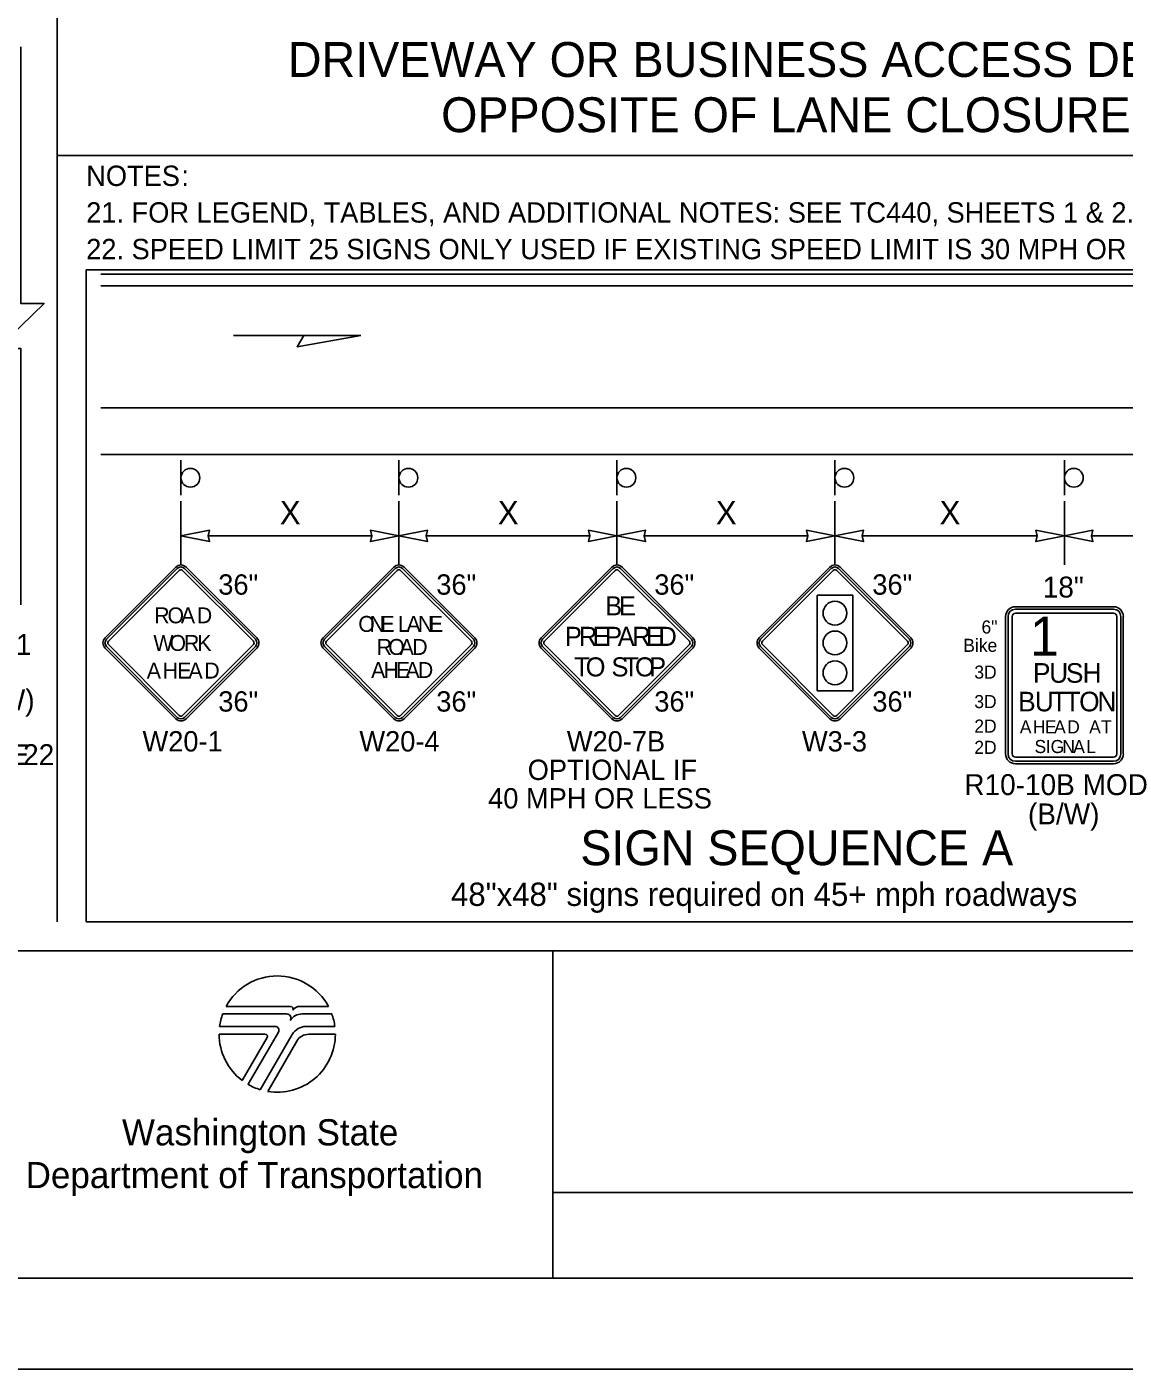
# Model space of a CAD drawing. Extents: x 99982 to 100176, y 99905 to 100011.
# Drawn here: x 100050.396 to 100054.171, y 99999.687 to 100004.304 of the extents above; entities that cross this region are included whole.
import ezdxf

# ---------------------------------------------------------------- set-up
doc = ezdxf.new("R2010")
doc.units = 0
for name, color, linetype in [('Default', 7, 'Continuous'), ('RD_ED_ShoulderPavedEdge', 7, 'Continuous'), ('RD_MK_LineDblYellowCenter', 7, 'Continuous'), ('RD_MK_LineEdgeWhite', 7, 'Continuous'), ('SH_DE_DetailHeading2Text', 7, 'Continuous'), ('SH_GI_GeneralNotesBodyText', 7, 'Continuous'), ('SH_GI_PlotLimits', 7, 'Continuous'), ('SH_GI_SheetBorder', 7, 'Continuous'), ('SH_GI_SheetTextInCells', 7, 'Continuous'), ('SH_GI_WSDOTLogo', 7, 'Continuous'), ('TR_SN_ConstructionSigns', 7, 'Continuous'), ('TR_WZ_Sign', 7, 'Continuous'), ('TR_WZ_WorkZoneDetails', 7, 'Continuous'), ('TR_WZ_WorkZoneTextCurrent', 7, 'Continuous')]:
    doc.layers.add(name, color=color, linetype=linetype)

msp = doc.modelspace()

# ---------------------------------------------------------------- linework, layer by layer
at = {"layer": 'Default'}
for p, q in [((100053.1585, 100002.4462), (100052.9149, 100002.2026)), ((100053.4369, 100002.2026), (100053.1933, 100002.4462)), ((100052.9149, 100002.1678), (100053.1585, 100001.9241)), ((100053.1933, 100001.9241), (100053.4369, 100002.1678))]:
    msp.add_line(p, q, dxfattribs=at)
for centre, start, end in [((100053.1759, 100002.4288), 45, 135), ((100052.9323, 100002.1852), 135, 225), ((100053.4195, 100002.1852), 315, 45), ((100053.1759, 100001.9415), 225, 315)]:
    msp.add_arc(centre, 0.0246, start, end, dxfattribs=at)
at = {"layer": 'RD_ED_ShoulderPavedEdge'}
msp.add_line((100050.65, 100002.8334), (100055.6, 100002.8334), dxfattribs=at)
at = {"layer": 'RD_MK_LineDblYellowCenter'}
for p, q in [((100050.65, 100003.4534), (100054.9276, 100003.4534)), ((100050.65, 100003.4134), (100054.9776, 100003.4134))]:
    msp.add_line(p, q, dxfattribs=at)
at = {"layer": 'RD_MK_LineEdgeWhite'}
msp.add_line((100050.65, 100002.9934), (100054.9776, 100002.9934), dxfattribs=at)
at = {"layer": 'SH_GI_PlotLimits'}
msp.add_lwpolyline([(100039.0625, 99999.6875), (100056.0625, 99999.6875), (100056.0625, 100010.6875), (100039.0625, 100010.6875)], close=True, dxfattribs=at)
at = {"layer": 'SH_GI_SheetBorder'}
for p, q in [((100040, 100001.1259), (100055.75, 100001.1259)), ((100052.2055, 100001.1259), (100052.2055, 100000)), ((100052.2055, 100000.2955), (100055.2079, 100000.2955)), ((100040, 100000), (100055.75, 100000))]:
    msp.add_line(p, q, dxfattribs=at)
at = {"layer": 'SH_GI_WSDOTLogo'}
for p, q in [((100051.303, 100000.9354), (100051.0815, 100000.9354)), ((100051.433, 100000.9354), (100051.3351, 100000.9354)), ((100051.2894, 100000.9094), (100051.0697, 100000.9094)), ((100051.343, 100000.9094), (100051.3429, 100000.9094)), ((100051.4448, 100000.9094), (100051.343, 100000.9094)), ((100051.0572, 100000.84), (100051.2148, 100000.84)), ((100051.059, 100000.8661), (100051.2496, 100000.8661)), ((100051.222, 100000.8277), (100051.1364, 100000.6807)), ((100051.261, 100000.8464), (100051.1567, 100000.6672)), ((100051.1989, 100000.6487), (100051.3089, 100000.839)), ((100051.3558, 100000.8661), (100051.4555, 100000.8661)), ((100051.3655, 100000.8394), (100051.4572, 100000.8394)), ((100051.2244, 100000.6428), (100051.3242, 100000.8156))]:
    msp.add_line(p, q, dxfattribs=at)
for centre, radius, start, end in [((100051.2572, 100000.84), 0.2, 28.4787, 151.532), ((100051.303, 100000.9263), 0.00903, 329.8742, 90.0033), ((100051.3352, 100000.9066), 0.0287, 90.0072, 148.1676), ((100051.2572, 100000.84), 0.2, 159.696, 172.5057), ((100051.2894, 100000.8946), 0.0148, 327.8418, 89.9985), ((100051.3429, 100000.861), 0.0484, 89.9953, 147.8238), ((100051.2572, 100000.84), 0.2, 7.4943, 20.2941), ((100051.2572, 100000.84), 0.2, 179.9986, 232.8433), ((100051.2149, 100000.8318), 0.0082, 329.7436, 90), ((100051.2572, 100000.84), 0.2, 260.5455, 359.8086), ((100051.2497, 100000.853), 0.0131, 329.7683, 90), ((100051.3558, 100000.8119), 0.0542, 90, 149.9974), ((100051.3654, 100000.7918), 0.0476, 90, 150.0543), ((100051.2572, 100000.84), 0.2, 239.7929, 253.0448)]:
    msp.add_arc(centre, radius, start, end, dxfattribs=at)
at = {"layer": 'TR_SN_ConstructionSigns'}
for p, q in [((100050.9085, 100002.4462), (100050.6649, 100002.2026)), ((100050.6649, 100002.2026), (100050.9085, 100002.4462)), ((100050.9133, 100002.4413), (100050.6697, 100002.1977)), ((100051.1821, 100002.1977), (100050.9385, 100002.4413)), ((100051.1869, 100002.2026), (100050.9433, 100002.4462)), ((100050.9433, 100002.4462), (100051.1869, 100002.2026)), ((100051.6585, 100002.4462), (100051.4149, 100002.2026)), ((100051.4149, 100002.2026), (100051.6585, 100002.4462)), ((100051.6633, 100002.4413), (100051.4197, 100002.1977)), ((100051.9321, 100002.1977), (100051.6885, 100002.4413)), ((100051.9369, 100002.2026), (100051.6933, 100002.4462)), ((100051.6933, 100002.4462), (100051.9369, 100002.2026)), ((100052.4085, 100002.4462), (100052.1649, 100002.2026)), ((100052.1649, 100002.2026), (100052.4085, 100002.4462)), ((100052.4133, 100002.4413), (100052.1697, 100002.1977)), ((100052.6821, 100002.1977), (100052.4385, 100002.4413)), ((100052.6869, 100002.2026), (100052.4433, 100002.4462)), ((100052.4433, 100002.4462), (100052.6869, 100002.2026)), ((100052.9149, 100002.2026), (100053.1585, 100002.4462)), ((100053.1633, 100002.4413), (100052.9197, 100002.1977)), ((100053.4321, 100002.1977), (100053.1885, 100002.4413)), ((100053.1933, 100002.4462), (100053.4369, 100002.2026)), ((100050.6765, 100002.191), (100050.9201, 100002.4346)), ((100050.9317, 100002.4346), (100051.1753, 100002.191)), ((100051.4265, 100002.191), (100051.6701, 100002.4346)), ((100051.6817, 100002.4346), (100051.9253, 100002.191)), ((100052.1765, 100002.191), (100052.4201, 100002.4346)), ((100052.4317, 100002.4346), (100052.6753, 100002.191)), ((100052.9265, 100002.191), (100053.1701, 100002.4346)), ((100053.1817, 100002.4346), (100053.4253, 100002.191)), ((100053.2374, 100002.3492), (100053.1144, 100002.3492)), ((100053.1144, 100002.3492), (100053.1144, 100002.0211)), ((100053.2374, 100002.0211), (100053.2374, 100002.3492)), ((100053.7966, 100002.3099), (100054.1341, 100002.3099)), ((100054.1341, 100002.3099), (100053.7966, 100002.3099)), ((100054.1341, 100002.3099), (100053.7966, 100002.3099)), ((100053.7628, 100001.8036), (100053.7628, 100002.2761)), ((100053.7628, 100002.2761), (100053.7628, 100001.8036)), ((100053.7628, 100002.2761), (100053.7628, 100001.8036)), ((100053.7713, 100002.2761), (100053.7713, 100001.8036)), ((100053.7853, 100001.8036), (100053.7853, 100002.2761)), ((100054.1341, 100002.3015), (100053.7966, 100002.3015)), ((100053.7966, 100002.2874), (100054.1341, 100002.2874)), ((100054.1453, 100002.2761), (100054.1453, 100001.8036)), ((100054.1594, 100001.8036), (100054.1594, 100002.2761)), ((100054.1678, 100002.2761), (100054.1678, 100001.8036)), ((100054.1678, 100001.8036), (100054.1678, 100002.2761)), ((100054.1678, 100001.8036), (100054.1678, 100002.2761)), ((100050.6649, 100002.1678), (100050.9085, 100001.9241)), ((100050.9085, 100001.9241), (100050.6649, 100002.1678)), ((100050.6697, 100002.1726), (100050.9133, 100001.929)), ((100050.9201, 100001.9357), (100050.6765, 100002.1794)), ((100051.1753, 100002.1794), (100050.9317, 100001.9357)), ((100050.9385, 100001.929), (100051.1821, 100002.1726)), ((100050.9433, 100001.9241), (100051.1869, 100002.1678)), ((100051.1869, 100002.1678), (100050.9433, 100001.9241)), ((100051.4149, 100002.1678), (100051.6585, 100001.9241)), ((100051.6585, 100001.9241), (100051.4149, 100002.1678)), ((100051.4197, 100002.1726), (100051.6633, 100001.929)), ((100051.6701, 100001.9357), (100051.4265, 100002.1794)), ((100051.9253, 100002.1794), (100051.6817, 100001.9357)), ((100051.6885, 100001.929), (100051.9321, 100002.1726)), ((100051.6933, 100001.9241), (100051.9369, 100002.1678)), ((100051.9369, 100002.1678), (100051.6933, 100001.9241)), ((100052.1649, 100002.1678), (100052.4085, 100001.9241)), ((100052.4085, 100001.9241), (100052.1649, 100002.1678)), ((100052.1697, 100002.1726), (100052.4133, 100001.929)), ((100052.4201, 100001.9357), (100052.1765, 100002.1794)), ((100052.6753, 100002.1794), (100052.4317, 100001.9357)), ((100052.4385, 100001.929), (100052.6821, 100002.1726)), ((100052.4433, 100001.9241), (100052.6869, 100002.1678)), ((100052.6869, 100002.1678), (100052.4433, 100001.9241)), ((100053.1585, 100001.9241), (100052.9149, 100002.1678)), ((100052.9197, 100002.1726), (100053.1633, 100001.929)), ((100053.1701, 100001.9357), (100052.9265, 100002.1794)), ((100053.4253, 100002.1794), (100053.1817, 100001.9357)), ((100053.1885, 100001.929), (100053.4321, 100002.1726)), ((100053.4369, 100002.1678), (100053.1933, 100001.9241)), ((100053.1144, 100002.0211), (100053.2374, 100002.0211)), ((100054.1341, 100001.7924), (100053.7966, 100001.7924)), ((100053.7966, 100001.7783), (100054.1341, 100001.7783)), ((100054.1341, 100001.7699), (100053.7966, 100001.7699)), ((100053.7966, 100001.7699), (100054.1341, 100001.7699)), ((100053.7966, 100001.7699), (100054.1341, 100001.7699))]:
    msp.add_line(p, q, dxfattribs=at)
for centre in [(100053.1759, 100002.2877), (100053.1759, 100002.2877), (100053.1759, 100002.1852), (100053.1759, 100002.1852), (100053.1759, 100002.0826), (100053.1759, 100002.0826)]:
    msp.add_circle(centre, 0.041, dxfattribs=at)
for centre, radius, start, end in [((100050.9259, 100002.4288), 0.0246, 45, 135), ((100050.9259, 100002.4288), 0.0246, 45, 135), ((100050.9259, 100002.4288), 0.0178, 45, 135), ((100051.6759, 100002.4288), 0.0246, 45, 135), ((100051.6759, 100002.4288), 0.0246, 45, 135), ((100051.6759, 100002.4288), 0.0178, 45, 135), ((100052.4259, 100002.4288), 0.0246, 45, 135), ((100052.4259, 100002.4288), 0.0246, 45, 135), ((100052.4259, 100002.4288), 0.0178, 45, 135), ((100053.1759, 100002.4288), 0.0246, 45, 135), ((100053.1759, 100002.4288), 0.0178, 45, 135), ((100050.9259, 100002.4288), 0.0082, 45, 135), ((100051.6759, 100002.4288), 0.0082, 45, 135), ((100052.4259, 100002.4288), 0.0082, 45, 135), ((100053.1759, 100002.4288), 0.0082, 45, 135), ((100053.7966, 100002.2761), 0.0338, 90, 180), ((100053.7966, 100002.2761), 0.0338, 90, 180), ((100053.7966, 100002.2761), 0.0338, 90, 180), ((100054.1341, 100002.2761), 0.0338, 0, 90), ((100054.1341, 100002.2761), 0.0338, 0, 90), ((100054.1341, 100002.2761), 0.0338, 0, 90), ((100053.7966, 100002.2761), 0.0253, 90, 180), ((100053.7966, 100002.2761), 0.0112, 90, 180), ((100054.1341, 100002.2761), 0.0253, 0, 90), ((100054.1341, 100002.2761), 0.0112, 0, 90), ((100050.6823, 100002.1852), 0.0246, 135, 225), ((100050.6823, 100002.1852), 0.0246, 135, 225), ((100050.6823, 100002.1852), 0.0178, 135, 225), ((100050.6823, 100002.1852), 0.0082, 135, 225), ((100051.1695, 100002.1852), 0.0082, 315, 45), ((100051.1695, 100002.1852), 0.0178, 315, 45), ((100051.1695, 100002.1852), 0.0246, 315, 45), ((100051.1695, 100002.1852), 0.0246, 315, 45), ((100051.4323, 100002.1852), 0.0246, 135, 225), ((100051.4323, 100002.1852), 0.0246, 135, 225), ((100051.4323, 100002.1852), 0.0178, 135, 225), ((100051.4323, 100002.1852), 0.0082, 135, 225), ((100051.9195, 100002.1852), 0.0082, 315, 45), ((100051.9195, 100002.1852), 0.0178, 315, 45), ((100051.9195, 100002.1852), 0.0246, 315, 45), ((100051.9195, 100002.1852), 0.0246, 315, 45), ((100052.1823, 100002.1852), 0.0246, 135, 225), ((100052.1823, 100002.1852), 0.0246, 135, 225), ((100052.1823, 100002.1852), 0.0178, 135, 225), ((100052.1823, 100002.1852), 0.0082, 135, 225), ((100052.6695, 100002.1852), 0.0082, 315, 45), ((100052.6695, 100002.1852), 0.0178, 315, 45), ((100052.6695, 100002.1852), 0.0246, 315, 45), ((100052.6695, 100002.1852), 0.0246, 315, 45), ((100052.9323, 100002.1852), 0.0246, 135, 225), ((100052.9323, 100002.1852), 0.0178, 135, 225), ((100052.9323, 100002.1852), 0.0082, 135, 225), ((100053.4195, 100002.1852), 0.0082, 315, 45), ((100053.4195, 100002.1852), 0.0178, 315, 45), ((100053.4195, 100002.1852), 0.0246, 315, 45), ((100050.9259, 100001.9415), 0.0082, 225, 315), ((100051.6759, 100001.9415), 0.0082, 225, 315), ((100052.4259, 100001.9415), 0.0082, 225, 315), ((100053.1759, 100001.9415), 0.0082, 225, 315), ((100050.9259, 100001.9415), 0.0246, 225, 315), ((100050.9259, 100001.9415), 0.0246, 225, 315), ((100050.9259, 100001.9415), 0.0178, 225, 315), ((100051.6759, 100001.9415), 0.0246, 225, 315), ((100051.6759, 100001.9415), 0.0246, 225, 315), ((100051.6759, 100001.9415), 0.0178, 225, 315), ((100052.4259, 100001.9415), 0.0246, 225, 315), ((100052.4259, 100001.9415), 0.0246, 225, 315), ((100052.4259, 100001.9415), 0.0178, 225, 315), ((100053.1759, 100001.9415), 0.0246, 225, 315), ((100053.1759, 100001.9415), 0.0178, 225, 315), ((100053.7966, 100001.8036), 0.0338, 180, 270), ((100053.7966, 100001.8036), 0.0338, 180, 270), ((100053.7966, 100001.8036), 0.0338, 180, 270), ((100053.7966, 100001.8036), 0.0253, 180, 270), ((100053.7966, 100001.8036), 0.0112, 180, 270), ((100054.1341, 100001.8036), 0.0338, 270, 0), ((100054.1341, 100001.8036), 0.0338, 270, 0), ((100054.1341, 100001.8036), 0.0253, 270, 0), ((100054.1341, 100001.8036), 0.0112, 270, 0), ((100054.1341, 100001.8036), 0.0338, 270, 0)]:
    msp.add_arc(centre, radius, start, end, dxfattribs=at)
at = {"layer": 'TR_WZ_Sign'}
for p, q in [((100050.9259, 100002.6933), (100050.9259, 100002.8134)), ((100051.6759, 100002.6933), (100051.6759, 100002.8134)), ((100052.4259, 100002.6933), (100052.4259, 100002.8134)), ((100053.1759, 100002.6933), (100053.1759, 100002.8134)), ((100053.9652, 100002.6933), (100053.9652, 100002.8134))]:
    msp.add_line(p, q, dxfattribs=at)
for centre in [(100050.9583, 100002.7534), (100050.9583, 100002.7534), (100051.7083, 100002.7534), (100051.7083, 100002.7534), (100052.4583, 100002.7534), (100052.4583, 100002.7534), (100053.2083, 100002.7534), (100053.2083, 100002.7534), (100053.9976, 100002.7534), (100053.9976, 100002.7534)]:
    msp.add_circle(centre, 0.0324, dxfattribs=at)
at = {"layer": 'TR_WZ_WorkZoneDetails'}
for p, q in [((100050.5, 100010.275), (100050.5, 100001.2259)), ((100055.75, 100003.862), (100050.5, 100003.862)), ((100051.3482, 100003.2427), (100051.1071, 100003.2427)), ((100050.9259, 100002.6734), (100050.9259, 100002.4534)), ((100051.6759, 100002.6734), (100051.6759, 100002.4534)), ((100052.4259, 100002.6734), (100052.4259, 100002.4534)), ((100053.1759, 100002.6734), (100053.1759, 100002.4534)), ((100053.9652, 100002.6734), (100053.9652, 100002.4534)), ((100051.5822, 100002.5534), (100051.0196, 100002.5534)), ((100052.3322, 100002.5534), (100051.7696, 100002.5534)), ((100053.0822, 100002.5534), (100052.5196, 100002.5534)), ((100053.8714, 100002.5534), (100053.2696, 100002.5534)), ((100054.8588, 100002.5534), (100054.0589, 100002.5534))]:
    msp.add_line(p, q, dxfattribs=at)
msp.add_lwpolyline([(100050.375, 100002.3159), (100050.375, 100003.1985), (100050.295, 100003.1985), (100050.455, 100003.3533), (100050.375, 100003.3533), (100050.375, 100004.2359)], dxfattribs=at)
for points in [[(100051.5447, 100003.2427), (100051.3259, 100003.2041), (100051.3482, 100003.2427)], [(100050.9259, 100002.5534), (100051.0242, 100002.5727), (100051.0196, 100002.5534), (100051.0242, 100002.5341)], [(100051.6759, 100002.5534), (100051.5776, 100002.5727), (100051.5822, 100002.5534), (100051.5776, 100002.5341)], [(100051.6759, 100002.5534), (100051.7742, 100002.5727), (100051.7696, 100002.5534), (100051.7742, 100002.5341)], [(100052.4259, 100002.5534), (100052.3276, 100002.5727), (100052.3322, 100002.5534), (100052.3276, 100002.5341)], [(100052.4259, 100002.5534), (100052.5242, 100002.5727), (100052.5196, 100002.5534), (100052.5242, 100002.5341)], [(100053.1759, 100002.5534), (100053.0776, 100002.5727), (100053.0822, 100002.5534), (100053.0776, 100002.5341)], [(100053.1759, 100002.5534), (100053.2742, 100002.5727), (100053.2696, 100002.5534), (100053.2742, 100002.5341)], [(100053.9652, 100002.5534), (100053.8669, 100002.5727), (100053.8714, 100002.5534), (100053.8669, 100002.5341)], [(100053.9652, 100002.5534), (100054.0635, 100002.5727), (100054.0589, 100002.5534), (100054.0635, 100002.5341)]]:
    msp.add_lwpolyline(points, close=True, dxfattribs=at)
at = {"layer": 'TR_WZ_WorkZoneTextCurrent'}
msp.add_lwpolyline([(100050.6, 100003.4685), (100055.65, 100003.4685), (100055.65, 100001.2259), (100050.6, 100001.2259)], close=True, dxfattribs=at)

# ---------------------------------------------------------------- texts
at = {"layer": 'SH_DE_DetailHeading2Text'}
for s, p in [('DRIVEWAY OR BUSINESS ACCESS DETAIL', (100051.2936, 100004.132)), ('OPPOSITE OF LANE CLOSURE', (100051.8211, 100003.942)), ('SIGN SEQUENCE A', (100052.2998, 100001.4208))]:
    msp.add_text(s, height=0.12, rotation=360, dxfattribs=at).set_placement(p)
at = {"layer": 'SH_GI_GeneralNotesBodyText'}
for s, p in [('NOTES', (100050.6, 100003.757)), (':', (100050.9275, 100003.757)), ('21. FOR LEGEND, TABLES, AND ADDITIONAL NOTES: SEE TC440, SHEETS 1 & 2.', (100050.6, 100003.631)), ('22. SPEED LIMIT 25 SIGNS ONLY USED IF EXISTING SPEED LIMIT IS 30 MPH OR HIGHER.', (100050.6, 100003.505))]:
    msp.add_text(s, height=0.07, rotation=360, dxfattribs=at).set_placement(p)
at = {"layer": 'SH_GI_SheetTextInCells'}
for s, p in [('Washington State', (100050.7229, 100000.4571)), ('Department of Transportation', (100050.3916, 100000.3101))]:
    msp.add_text(s, height=0.090072, dxfattribs=at).set_placement(p)
at = {"layer": 'TR_SN_ConstructionSigns'}
for s, height, p in [('36"', 0.07, (100051.0543, 100002.3512)), ('36"', 0.07, (100051.8043, 100002.3512)), ('36"', 0.07, (100052.5543, 100002.3512)), ('36"', 0.07, (100053.3043, 100002.3512)), ('18"', 0.072, (100053.8906, 100002.3414)), ('36"', 0.07, (100051.0543, 100001.9491)), ('36"', 0.07, (100051.8043, 100001.9491)), ('36"', 0.07, (100052.5543, 100001.9491)), ('36"', 0.07, (100053.3043, 100001.9491)), ('W20-1', 0.07, (100050.7938, 100001.8119)), ('W20-4', 0.07, (100051.5399, 100001.8119)), ('W20-7B', 0.07, (100052.2535, 100001.8119)), ('W3-3', 0.07, (100053.0623, 100001.8119)), ('OPTIONAL IF', 0.07, (100052.1188, 100001.7139)), ('R10-10B MOD', 0.072, (100053.6209, 100001.6619)), ('40 MPH OR LESS', 0.07, (100051.9827, 100001.6159)), ('(B/W)', 0.072, (100053.8398, 100001.5611))]:
    msp.add_text(s, height=height, rotation=360, dxfattribs=at).set_placement(p)
for s, height, p in [('R', 0.0547, (100050.834, 100002.2528)), ('O', 0.0547, (100050.8796, 100002.2528)), ('A', 0.0547, (100050.9257, 100002.2528)), ('D', 0.0547, (100050.9806, 100002.2528)), ('B', 0.0656, (100052.3854, 100002.2801)), ('E', 0.0656, (100052.4329, 100002.2801)), ('O', 0.0547, (100051.5361, 100002.2234)), ('N', 0.0547, (100051.5747, 100002.2234)), ('E', 0.0547, (100051.6123, 100002.2234)), ('L', 0.0547, (100051.672, 100002.2234)), ('A', 0.0547, (100051.7018, 100002.2234)), ('N', 0.0547, (100051.7413, 100002.2234)), ('E', 0.0547, (100051.7789, 100002.2234)), ('6"', 0.045, (100053.6799, 100002.2176)), ('1', 0.135, (100053.8463, 100002.1411)), ('W', 0.0547, (100050.8311, 100002.1578)), ('O', 0.0547, (100050.8864, 100002.1578)), ('R', 0.0547, (100050.9365, 100002.1578)), ('K', 0.0547, (100050.9824, 100002.1578)), ('P', 0.0656, (100052.2466, 100002.1751)), ('R', 0.0656, (100052.2949, 100002.1751)), ('E', 0.0656, (100052.3415, 100002.1751)), ('P', 0.0656, (100052.3848, 100002.1751)), ('A', 0.0656, (100052.4285, 100002.1751)), ('R', 0.0656, (100052.4786, 100002.1751)), ('E', 0.0656, (100052.5251, 100002.1751)), ('D', 0.0656, (100052.5684, 100002.1751)), ('R', 0.0547, (100051.5993, 100002.1441)), ('O', 0.0547, (100051.639, 100002.1441)), ('A', 0.0547, (100051.6784, 100002.1441)), ('D', 0.0547, (100051.7218, 100002.1441)), ('Bike', 0.045, (100053.6171, 100002.1546)), ('A', 0.0547, (100051.5802, 100002.0648)), ('H', 0.0547, (100051.6228, 100002.0648)), ('E', 0.0547, (100051.6655, 100002.0648)), ('A', 0.0547, (100051.6983, 100002.0648)), ('D', 0.0547, (100051.741, 100002.0648)), ('T', 0.0656, (100052.2787, 100002.0701)), ('O', 0.0656, (100052.3182, 100002.0701)), ('S', 0.0656, (100052.4069, 100002.0701)), ('T', 0.0656, (100052.4482, 100002.0701)), ('O', 0.0656, (100052.4876, 100002.0701)), ('P', 0.0656, (100052.5364, 100002.0701)), ('A', 0.0547, (100050.8083, 100002.0629)), ('H', 0.0547, (100050.863, 100002.0629)), ('E', 0.0547, (100050.9133, 100002.0629)), ('A', 0.0547, (100050.9516, 100002.0629)), ('D', 0.0547, (100051.0063, 100002.0629)), ('3D', 0.045, (100053.6552, 100002.0624)), ('P', 0.0675, (100053.857, 100002.0483)), ('U', 0.0675, (100053.913, 100002.0483)), ('S', 0.0675, (100053.9704, 100002.0483)), ('H', 0.0675, (100054.0278, 100002.0483)), ('3D', 0.045, (100053.6552, 100001.9611)), ('B', 0.0675, (100053.806, 100001.9499)), ('U', 0.0675, (100053.8634, 100001.9499)), ('T', 0.0675, (100053.9194, 100001.9499)), ('T', 0.0675, (100053.9653, 100001.9499)), ('O', 0.0675, (100054.016, 100001.9499)), ('N', 0.0675, (100054.0787, 100001.9499)), ('2D', 0.045, (100053.6552, 100001.8768)), ('A', 0.045, (100053.8117, 100001.874)), ('H', 0.045, (100053.8567, 100001.874)), ('E', 0.045, (100053.8981, 100001.874)), ('A', 0.045, (100053.9296, 100001.874)), ('D', 0.045, (100053.9746, 100001.874)), ('A', 0.045, (100054.0502, 100001.874)), ('T', 0.045, (100054.0911, 100001.874)), ('2D', 0.045, (100053.6552, 100001.8036)), ('S', 0.045, (100053.8623, 100001.8065)), ('I', 0.045, (100053.9005, 100001.8065)), ('G', 0.045, (100053.9176, 100001.8065)), ('N', 0.045, (100053.9581, 100001.8065)), ('A', 0.045, (100053.9955, 100001.8065)), ('L', 0.045, (100054.0405, 100001.8065))]:
    msp.add_text(s, height=height, dxfattribs=at).set_placement(p)
at = {"layer": 'TR_WZ_WorkZoneDetails'}
for s, p in [('R2-1', (100050.2029, 100002.1439)), ('(B/W)', (100050.1764, 100001.9538)), ('NOTE', (100050.1367, 100001.765)), ('22', (100050.383, 100001.765))]:
    msp.add_text(s, height=0.072, rotation=360, dxfattribs=at).set_placement(p)
at = {"layer": 'TR_WZ_WorkZoneTextCurrent'}
for p in [(100051.2662, 100002.5934), (100052.0162, 100002.5934), (100052.7662, 100002.5934), (100053.5358, 100002.5934)]:
    msp.add_text('X', height=0.08, rotation=360, dxfattribs=at).set_placement(p)
msp.add_text('48"x48" signs required on 45+ mph roadways', height=0.08, dxfattribs=at).set_placement((100051.8551, 100001.2808))

doc.saveas('drawing.dxf')
